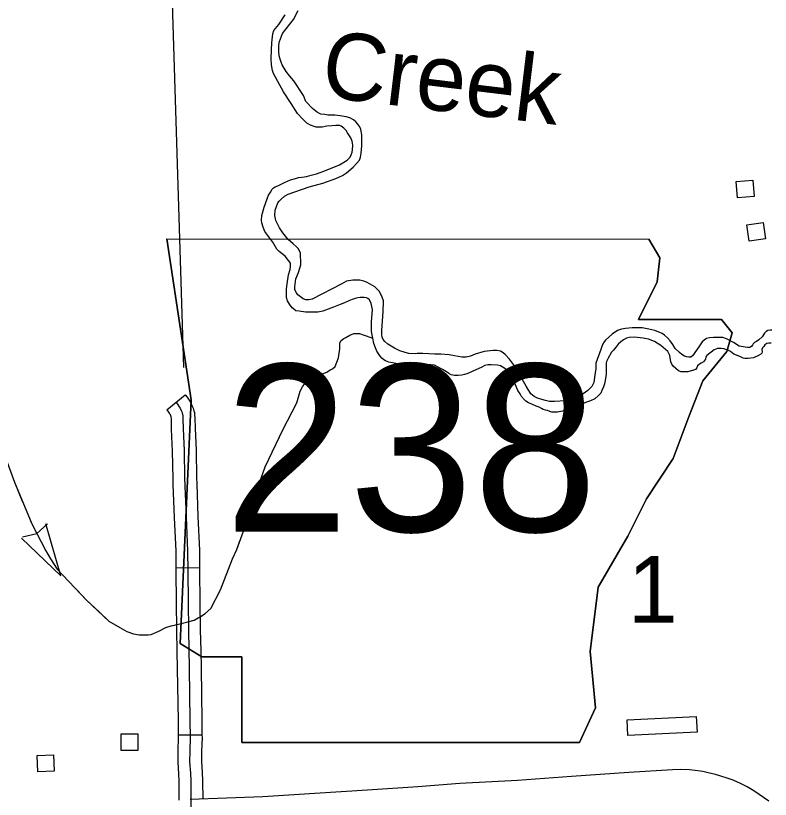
# Model space of a CAD drawing. Extents: x 1084508 to 1142749, y 1057638 to 1093403.
# Drawn here: x 1114434 to 1115930, y 1065908 to 1067462 of the extents above; entities that cross this region are included whole.
import ezdxf

# ---------------------------------------------------------------- set-up
doc = ezdxf.new("R2010")
doc.units = 0
for name, color, linetype in [('Level 10', 7, 'Continuous'), ('Level 21', 7, 'Continuous'), ('Level 35', 7, 'Continuous'), ('Level 43', 7, 'Continuous'), ('Level 45', 7, 'Continuous'), ('Level 5', 7, 'Continuous'), ('Level 56', 7, 'Continuous')]:
    doc.layers.add(name, color=color, linetype=linetype)

msp = doc.modelspace()

# ---------------------------------------------------------------- linework, layer by layer
at = {"layer": 'Level 10'}
msp.add_lwpolyline([(1115926.9, 1065904.3), (1115897, 1065924.9), (1115883.8, 1065932.9), (1115870.8, 1065939.4), (1115856, 1065945.8), (1115844, 1065950.2), (1115831.5, 1065954), (1115820.8, 1065957.4), (1115806.6, 1065960.8), (1115796.3, 1065963.1), (1115781.1, 1065965.4), (1115769.4, 1065966.4), (1115751.4, 1065967.2), (1115736.2, 1065966.8), (1115649.3, 1065960.9), (1115536, 1065953.1), (1115428.4, 1065945.5), (1115314.3, 1065939.3), (1115230.8, 1065932.9), (1115131.4, 1065926.5), (1115026.8, 1065919.3), (1114923.7, 1065912.7), (1114779.8, 1065907.6)], dxfattribs=at)
at = {"layer": 'Level 21'}
for p, q in [((1114733.7, 1067019), (1114781.5, 1066700.3)), ((1114781.5, 1066700.3), (1114733.7, 1067019)), ((1115710.8, 1066981.8), (1115688.8, 1067018.5)), ((1115688.8, 1067018.5), (1115710.8, 1066981.8)), ((1115705.5, 1066934), (1115710.8, 1066981.8)), ((1115710.8, 1066981.8), (1115705.5, 1066934)), ((1115668.3, 1066859.6), (1115705.5, 1066934)), ((1115705.5, 1066934), (1115668.3, 1066859.6)), ((1115833, 1066859.6), (1115668.3, 1066859.6)), ((1115668.3, 1066859.6), (1115833, 1066859.6)), ((1115854.2, 1066833.1), (1115833, 1066859.6)), ((1115833, 1066859.6), (1115854.2, 1066833.1)), ((1115843.6, 1066795.9), (1115854.2, 1066833.1)), ((1115854.2, 1066833.1), (1115843.6, 1066795.9)), ((1115795.8, 1066737.5), (1115843.6, 1066795.9)), ((1115843.6, 1066795.9), (1115795.8, 1066737.5)), ((1115769.2, 1066668.5), (1115795.8, 1066737.5)), ((1115795.8, 1066737.5), (1115769.2, 1066668.5)), ((1114781.5, 1066700.3), (1114760.3, 1066217.1)), ((1114760.3, 1066217.1), (1114781.5, 1066700.3)), ((1115737.4, 1066583.5), (1115769.2, 1066668.5)), ((1115769.2, 1066668.5), (1115737.4, 1066583.5)), ((1115684.3, 1066503.9), (1115737.4, 1066583.5)), ((1115737.4, 1066583.5), (1115684.3, 1066503.9)), ((1115647.1, 1066429.5), (1115684.3, 1066503.9)), ((1115684.3, 1066503.9), (1115647.1, 1066429.5)), ((1115588.7, 1066328.6), (1115647.1, 1066429.5)), ((1115647.1, 1066429.5), (1115588.7, 1066328.6)), ((1115572.7, 1066201.2), (1115588.7, 1066328.6)), ((1115588.7, 1066328.6), (1115572.7, 1066201.2)), ((1114760.3, 1066217.1), (1114802.8, 1066190.6)), ((1114802.8, 1066190.6), (1114760.3, 1066217.1)), ((1115583.4, 1066089.7), (1115572.7, 1066201.2)), ((1115572.7, 1066201.2), (1115583.4, 1066089.7)), ((1114802.8, 1066190.6), (1114882.4, 1066190.6)), ((1114882.4, 1066190.6), (1114802.8, 1066190.6)), ((1114882.4, 1066190.6), (1114882.4, 1066020.6)), ((1114882.4, 1066020.6), (1114882.4, 1066190.6)), ((1115551.5, 1066020.6), (1115583.4, 1066089.7)), ((1115583.4, 1066089.7), (1115551.5, 1066020.6)), ((1114882.4, 1066020.6), (1115551.5, 1066020.6)), ((1115551.5, 1066020.6), (1114882.4, 1066020.6))]:
    msp.add_line(p, q, dxfattribs=at)
msp.add_lwpolyline([(1114733.7, 1067019), (1115688.8, 1067018.5)], dxfattribs=at)
msp.add_lwpolyline([(1114733.7, 1067019), (1115688.8, 1067018.5)], dxfattribs=at)
at = {"layer": 'Level 35'}
for points in [[(1114962, 1067363.9), (1114959.9, 1067369.5), (1114957.9, 1067375.6), (1114956.3, 1067382.1), (1114955.5, 1067390.6), (1114955.5, 1067403.2), (1114957.1, 1067410.5), (1114962.8, 1067426.2), (1114984.6, 1067453.8), (1114993.9, 1067472)], [(1115096.8, 1067181.3), (1115099, 1067185.5), (1115100.7, 1067191), (1115101.8, 1067196), (1115102.1, 1067204.9), (1115100.7, 1067212.9), (1115098.2, 1067219.8), (1115094.6, 1067225.1), (1115091.6, 1067229.2), (1115089.1, 1067234.2), (1115084.6, 1067238.7), (1115078.8, 1067242.5), (1115076.6, 1067243.7), (1115074.1, 1067244.2), (1115068.6, 1067244.2), (1115060.3, 1067243.1), (1115050.6, 1067242.3), (1115041.7, 1067240.9), (1115035.6, 1067240.9), (1115029.5, 1067240.9), (1115025.6, 1067241.7), (1115018.2, 1067244.5), (1115011.3, 1067248.4), (1115003.2, 1067256.7), (1114992.7, 1067267.8), (1114980.2, 1067287.7), (1114964.7, 1067311), (1114953.4, 1067330.9), (1114948.7, 1067339.8), (1114945.1, 1067346.7), (1114943.1, 1067352.8), (1114941.2, 1067364.2), (1114940.6, 1067375.8), (1114940.9, 1067394.1), (1114941.7, 1067407.7), (1114944, 1067425.9), (1114945.9, 1067432), (1114955.3, 1067444.2), (1114968.3, 1067463.1)], [(1114999.2, 1066973.1), (1114998.4, 1066987.2), (1114998.4, 1066991.7), (1114993.9, 1066999.8), (1114991.5, 1067003), (1114984.2, 1067009.1), (1114974.1, 1067018), (1114963.6, 1067031.4), (1114957.1, 1067041.1), (1114949.8, 1067055.3), (1114947.4, 1067065.4), (1114948.6, 1067075.9), (1114953.5, 1067090.9), (1114956.3, 1067094.1), (1114959.9, 1067098.2), (1114966.8, 1067103.5), (1114974.1, 1067107.9), (1115015.4, 1067122.5), (1115042.9, 1067129.8), (1115068.8, 1067138.7), (1115075.7, 1067141.9), (1115081.8, 1067144.8), (1115089.5, 1067150.4), (1115102.8, 1067161), (1115110.1, 1067169.1), (1115115.4, 1067175.1), (1115117.4, 1067181.2), (1115119, 1067189.3), (1115119.8, 1067203.5), (1115120.2, 1067225.4), (1115118.2, 1067235.9), (1115115.8, 1067241.6), (1115112.1, 1067246.4), (1115108.5, 1067251.3), (1115103.6, 1067254.9), (1115096.4, 1067259), (1115088.7, 1067261), (1115077.3, 1067263), (1115066.4, 1067264.2), (1115053, 1067264.2), (1115046.6, 1067265.5), (1115038.9, 1067266.7), (1115032.4, 1067269.9), (1115022.3, 1067277.6), (1115008.9, 1067291.8), (1115004.5, 1067303.1), (1114985.4, 1067332.3), (1114977.3, 1067341.6), (1114970.1, 1067350.9), (1114962, 1067363.9)], [(1115077.2, 1066888.8), (1115063.6, 1066883.5), (1115042.8, 1066875.5), (1115033.1, 1066873.8), (1115023.2, 1066873.8), (1115008.5, 1066874.1), (1114996, 1066876), (1114989.1, 1066876.6), (1114984.4, 1066880.2), (1114981.9, 1066882.4), (1114976.9, 1066889.9), (1114972.5, 1066896.3), (1114970.5, 1066903.2), (1114970.5, 1066908.2), (1114970.8, 1066920.4), (1114971.9, 1066930), (1114974.4, 1066947.8), (1114977.7, 1066958.6), (1114978.9, 1066964.1), (1114978.9, 1066970.8), (1114977.2, 1066973.3), (1114975, 1066976.3), (1114967.8, 1066984.9), (1114956.1, 1066993.8), (1114951.7, 1066998.5), (1114944, 1067012.9), (1114927.9, 1067033.9), (1114924.3, 1067042.2), (1114921.8, 1067050.8), (1114921.3, 1067056.4), (1114922.1, 1067065.5), (1114926.2, 1067081.9), (1114932.3, 1067098.8), (1114935.1, 1067105.7), (1114939.5, 1067112.3), (1114942, 1067116.8), (1114945.3, 1067120.1), (1114948.4, 1067122.3), (1114953.4, 1067124.5), (1114958.6, 1067127), (1114966.7, 1067130.6), (1114978.6, 1067136.4), (1114988.3, 1067138.9), (1114994.6, 1067140.6), (1115001.3, 1067141.7), (1115010.4, 1067143.1), (1115019.6, 1067145.6), (1115030.1, 1067148.1), (1115044.8, 1067153.3), (1115075.8, 1067166.1), (1115091, 1067175.5), (1115096.8, 1067181.3)], [(1115395.1, 1066796.5), (1115387.4, 1066798.1), (1115380.5, 1066798.1), (1115362.7, 1066795.7), (1115344.5, 1066790.4), (1115335.6, 1066786.8), (1115327.1, 1066784.7), (1115323.5, 1066784.7), (1115318.6, 1066784.7), (1115304, 1066787.2), (1115293.5, 1066789.2), (1115276.9, 1066790.8), (1115264.8, 1066790.8), (1115241.3, 1066792), (1115229.5, 1066791.6), (1115226.3, 1066791.2), (1115213.3, 1066792), (1115205.7, 1066794), (1115195.5, 1066797.3), (1115184.6, 1066802.6), (1115171.6, 1066810.7), (1115166, 1066815.5), (1115162.7, 1066819.6), (1115160.3, 1066824), (1115159.9, 1066829.7), (1115159.9, 1066838.2), (1115162.3, 1066874.6), (1115163.1, 1066896.1), (1115160.3, 1066903.8), (1115155.1, 1066915.1), (1115146.1, 1066924.1), (1115136.4, 1066929.3), (1115129.5, 1066933), (1115124.3, 1066935), (1115115.8, 1066937), (1115109.7, 1066937), (1115102, 1066937), (1115089.9, 1066935), (1115080.6, 1066929.7), (1115021.5, 1066899.3), (1115015, 1066898.1), (1115008.9, 1066898.5), (1115003.7, 1066900.6), (1114998.4, 1066904.2), (1114993.5, 1066908.3), (1114990.7, 1066911.9), (1114987.5, 1066918), (1114987.1, 1066924.1), (1114989.5, 1066939.8), (1114994.7, 1066952.8), (1114999.2, 1066967.8), (1114999.2, 1066973.1)], [(1115394.8, 1066767.4), (1115388.7, 1066768.8), (1115376.5, 1066769.6), (1115370.1, 1066769.1), (1115364, 1066768), (1115356.3, 1066764.4), (1115340.2, 1066757.2), (1115330, 1066752.2), (1115323.6, 1066750), (1115318.3, 1066748.9), (1115311.1, 1066748.3), (1115303.9, 1066748.6), (1115297, 1066749.7), (1115292.6, 1066752.5), (1115287.6, 1066755.5), (1115279.9, 1066760.5), (1115271.3, 1066764.9), (1115263.8, 1066768.5), (1115257.1, 1066769.1), (1115241.6, 1066769.1), (1115224.5, 1066769.1), (1115212, 1066769.6), (1115199.8, 1066769.6), (1115181, 1066773.2), (1115173.8, 1066774.6), (1115166.9, 1066777.4), (1115163.8, 1066779.6), (1115159.7, 1066782.7), (1115156.6, 1066786.8), (1115150, 1066796.2), (1115146.9, 1066803.2), (1115144.2, 1066811.5), (1115141.7, 1066822), (1115139.2, 1066835.6), (1115139.2, 1066854.7), (1115141.1, 1066879.1), (1115140, 1066884.9), (1115138.6, 1066890.7), (1115135, 1066898.5), (1115132, 1066900.7), (1115129.5, 1066902.3), (1115124.8, 1066903.2), (1115121.5, 1066903.2), (1115117, 1066902.9), (1115112, 1066902.3), (1115106.8, 1066901), (1115101.2, 1066898.7), (1115094, 1066896), (1115086, 1066892.4), (1115077.2, 1066888.8)], [(1115794.7, 1066814.7), (1115787.8, 1066805), (1115775.2, 1066787.2), (1115772, 1066784.7), (1115768.3, 1066784.3), (1115763.9, 1066785.1), (1115759.4, 1066786.4), (1115754.6, 1066789.6), (1115749.7, 1066794), (1115741.2, 1066802.1), (1115736.8, 1066809.8), (1115731.1, 1066817.1), (1115725.8, 1066823.2), (1115720.2, 1066828.5), (1115715.3, 1066831.3), (1115700.7, 1066837.4), (1115689, 1066840.2), (1115675.6, 1066842.6), (1115665.1, 1066842.6), (1115655.8, 1066842.6), (1115642.4, 1066841.4), (1115634.8, 1066840.2), (1115627.1, 1066837.4), (1115616.5, 1066830.5), (1115603.2, 1066818.3), (1115600.7, 1066814.7), (1115597.1, 1066809.8), (1115593.9, 1066799.7), (1115583.7, 1066773), (1115583.7, 1066760.8), (1115582.9, 1066754), (1115580.1, 1066734.5), (1115575.7, 1066726.8), (1115568, 1066718.7), (1115554.2, 1066708.6), (1115535.2, 1066699.7), (1115523.8, 1066698.1), (1115502, 1066696.8), (1115492.3, 1066696.8), (1115484.2, 1066698.5), (1115476.9, 1066700.5), (1115468.4, 1066703.3), (1115461.9, 1066706.6), (1115455.4, 1066712.2), (1115445.7, 1066727.2), (1115422.6, 1066767.7), (1115412.5, 1066780.7), (1115404.4, 1066789.6), (1115400, 1066793.2), (1115395.1, 1066796.5)], [(1115933.1, 1066838.2), (1115929.5, 1066838.2), (1115924.6, 1066837.4), (1115921.8, 1066835.8), (1115918.5, 1066832.1), (1115913.7, 1066824.8), (1115906.8, 1066818.8), (1115902.3, 1066815.9), (1115898.7, 1066813.9), (1115895.9, 1066811.1), (1115894.6, 1066808.6), (1115893, 1066806.2), (1115890.6, 1066804.2), (1115888.6, 1066803.8), (1115884.5, 1066803.8), (1115879.7, 1066804.2), (1115868.3, 1066806.2), (1115857, 1066813.5), (1115843.2, 1066821.2), (1115835.5, 1066823.6), (1115829.9, 1066823.6), (1115825.4, 1066823.6), (1115817.3, 1066823.6), (1115809.2, 1066823.2), (1115803.6, 1066821.6), (1115798.7, 1066818.3), (1115794.7, 1066814.7)], [(1115649.8, 1066823.4), (1115644.5, 1066822), (1115639, 1066819.2), (1115633.7, 1066815.1), (1115628.5, 1066810.4), (1115624, 1066804.8), (1115618.8, 1066798.2), (1115614.9, 1066794.3), (1115612.1, 1066790.1), (1115610.8, 1066787.4), (1115608.3, 1066782.7), (1115604.9, 1066776.3), (1115604.1, 1066772.7), (1115604.4, 1066768.8), (1115604.4, 1066763.6), (1115604.4, 1066751.1), (1115602.4, 1066738.1), (1115601.3, 1066731.7), (1115599.1, 1066725.9), (1115596.1, 1066718.7), (1115593.6, 1066713.1), (1115589.2, 1066708.4), (1115582.2, 1066702.3), (1115573.1, 1066698.2), (1115563.7, 1066694.6), (1115548.2, 1066687.4), (1115532.1, 1066681.3), (1115517.7, 1066677.9), (1115507.7, 1066675.5), (1115502.2, 1066675.5), (1115496.9, 1066675.5), (1115492.8, 1066676.6), (1115488.4, 1066678.8), (1115483.9, 1066679.6), (1115479.2, 1066680.7), (1115475.9, 1066682.9), (1115471.7, 1066685.4), (1115465.4, 1066687.4), (1115456.8, 1066691.2), (1115450.4, 1066694), (1115445.4, 1066697.1), (1115442.7, 1066699.8), (1115436.9, 1066706.8), (1115433.8, 1066711.7), (1115429.1, 1066718.7), (1115424.7, 1066730), (1115418.9, 1066742.2), (1115414.2, 1066750.3), (1115410.8, 1066754.1), (1115406.7, 1066759.4), (1115401.4, 1066763.6), (1115394.8, 1066767.4)], [(1115919.2, 1066809), (1115916.7, 1066805.9), (1115914.5, 1066803.2), (1115913.1, 1066799.8), (1115913.4, 1066794.9), (1115913.1, 1066792.4), (1115910.9, 1066790.4), (1115906.5, 1066787.7), (1115896.2, 1066783.5), (1115885.7, 1066781.8), (1115879.4, 1066781.8), (1115876, 1066782.9), (1115869.4, 1066785.7), (1115857.2, 1066790.4), (1115851.1, 1066795.7), (1115844.7, 1066799), (1115841.7, 1066800.1), (1115837.5, 1066801.2), (1115832.3, 1066802.1), (1115829.2, 1066801.8), (1115825.1, 1066801.5), (1115822, 1066800.7), (1115818.4, 1066799.3), (1115804, 1066787.9), (1115802.1, 1066785.2), (1115801, 1066780.7), (1115799.3, 1066777.7), (1115797.1, 1066775.5), (1115792.7, 1066773), (1115789.4, 1066771), (1115785.5, 1066767.4), (1115784.4, 1066763.6), (1115781.6, 1066759.9), (1115777.7, 1066758.6), (1115766.4, 1066755.5), (1115759.5, 1066755.8), (1115753.1, 1066755.8), (1115747.8, 1066757.7), (1115742.8, 1066762.2), (1115737.3, 1066766.6), (1115734.3, 1066770.5), (1115732.6, 1066775.5), (1115730.9, 1066787.9), (1115726.8, 1066795.7), (1115712.7, 1066807.9), (1115699.9, 1066815.6), (1115688, 1066820.1), (1115677.5, 1066822.6), (1115659.8, 1066824.2), (1115649.8, 1066823.4)], [(1115931.4, 1066812.6), (1115927, 1066812.6), (1115922.8, 1066811.5), (1115919.2, 1066809)]]:
    msp.add_lwpolyline(points, dxfattribs=at)
at = {"layer": 'Level 43'}
for p, q in [((1114497.1, 1066454.3), (1114475.9, 1066435)), ((1114523.5, 1066350.9), (1114493.5, 1066454.4)), ((1114447.6, 1066428.7), (1114475.6, 1066434.8)), ((1114523.5, 1066350.9), (1114445.8, 1066425.6))]:
    msp.add_line(p, q, dxfattribs=at)
for points in [[(1114431.5, 1066536.7), (1114466, 1066453.9), (1114493.5, 1066400.6), (1114503.2, 1066384.5), (1114516.2, 1066364.4), (1114574.5, 1066303.1), (1114618.8, 1066261.5), (1114640.2, 1066248.4), (1114654.6, 1066240.7), (1114667.3, 1066236.4), (1114678.4, 1066234), (1114688.4, 1066234), (1114696.8, 1066234), (1114702.5, 1066234.7), (1114717.9, 1066241.7), (1114731.3, 1066248.8), (1114742, 1066252.1), (1114759.1, 1066255.8), (1114775.5, 1066260.2), (1114787.6, 1066263.2), (1114800, 1066270.2), (1114809.7, 1066276.3), (1114820.8, 1066286.3), (1114839.9, 1066323.5), (1114863.7, 1066384.9), (1114872, 1066403.3), (1114888.4, 1066446.9), (1114900.8, 1066488.4), (1114928.6, 1066566.9), (1114963.2, 1066640.3), (1114991.3, 1066694.2), (1114997.7, 1066717.3), (1115002.4, 1066725.7), (1115007.4, 1066732.1), (1115012.7, 1066737.5), (1115019.1, 1066742.1), (1115050.6, 1066755.2), (1115057.3, 1066759.2), (1115061.7, 1066761.6), (1115067, 1066766.3), (1115073.7, 1066783), (1115076.7, 1066801.1), (1115076.7, 1066813.2), (1115079.1, 1066817.6), (1115084.1, 1066821.6), (1115088.1, 1066823.6), (1115096.5, 1066828), (1115104.5, 1066831.3), (1115110.2, 1066831.3), (1115115.3, 1066831.3), (1115123, 1066829), (1115141.7, 1066822)], [(1115036.3, 1066749.3), (1115050.6, 1066755.2), (1115057.3, 1066759.2), (1115061.7, 1066761.6), (1115067, 1066766.3), (1115073.7, 1066783), (1115076.7, 1066801.1), (1115076.7, 1066813.2), (1115079.1, 1066817.6), (1115084.1, 1066821.6), (1115088.1, 1066823.6), (1115096.5, 1066828), (1115104.5, 1066831.3), (1115110.2, 1066831.3), (1115111, 1066831.3)], [(1114950.8, 1066614), (1114963.2, 1066640.3), (1114991.3, 1066694.2), (1114997.7, 1066717.3), (1115002.4, 1066725.7), (1115002.9, 1066726.4)], [(1114402.6, 1066613.8), (1114431.5, 1066536.7), (1114447.6, 1066498)], [(1114892.1, 1066459.2), (1114900.8, 1066488.4), (1114928.6, 1066566.9), (1114933.2, 1066576.5)], [(1114463.6, 1066459.7), (1114466, 1066453.9), (1114493.5, 1066400.6), (1114503.2, 1066384.5), (1114516.2, 1066364.4), (1114526.7, 1066353.4)], [(1114830.6, 1066305.5), (1114839.9, 1066323.5), (1114863.7, 1066384.9), (1114872, 1066403.3), (1114878.4, 1066420.2)], [(1114555.3, 1066323.3), (1114574.5, 1066303.1), (1114599.5, 1066279.6)], [(1114599.5, 1066279.6), (1114618.8, 1066261.5), (1114640.2, 1066248.4), (1114649.5, 1066243.5)], [(1114802.8, 1066272), (1114805.6, 1066273.7)], [(1114689.3, 1066234), (1114696.8, 1066234), (1114702.5, 1066234.7), (1114717.9, 1066241.7), (1114731.3, 1066248.8), (1114742, 1066252.1), (1114748.6, 1066253.5)]]:
    msp.add_lwpolyline(points, dxfattribs=at)
at = {"layer": 'Level 45'}
for p, q in [((1114733.5, 1066680.2), (1114770.1, 1066709.8)), ((1114751.4, 1066367.1), (1114798.5, 1066367.6)), ((1114756.1, 1066035.6), (1114803.2, 1066036.2))]:
    msp.add_line(p, q, dxfattribs=at)
for points in [[(1114770.1, 1066709.8), (1114773.9, 1066705), (1114777.8, 1066699.2), (1114780.4, 1066695.1), (1114783.3, 1066688.9), (1114785.7, 1066683.5), (1114786.7, 1066680.6), (1114787.3, 1066678.4), (1114788.2, 1066674.6), (1114788.5, 1066671.2), (1114789, 1066663.7), (1114789.5, 1066643.9), (1114791.5, 1066599.7), (1114792.3, 1066545.1), (1114792.8, 1066533.8)], [(1114751.8, 1066695), (1114754.9, 1066691.2), (1114758, 1066686.4), (1114759.8, 1066683.6), (1114761.9, 1066679.1), (1114763.8, 1066675), (1114764.2, 1066673.7), (1114764.5, 1066672.6), (1114764.9, 1066670.8), (1114765.1, 1066669.4), (1114765.5, 1066662.7), (1114765.9, 1066643), (1114768, 1066599), (1114768.8, 1066544.5), (1114771.7, 1066467.7), (1114774.6, 1066400.4), (1114775, 1066360.3), (1114775.7, 1066299.2), (1114776.3, 1066243.5), (1114777.8, 1066167.9), (1114779.2, 1066064.2), (1114779.7, 1066030.6), (1114778.9, 1066003.6), (1114778.7, 1065982.6), (1114780.2, 1065959.7), (1114780.9, 1065944.4), (1114781.2, 1065890.4)], [(1114733.5, 1066680.2), (1114735.8, 1066677.3), (1114738.3, 1066673.6), (1114739.2, 1066672.1), (1114740.5, 1066669.3), (1114741.6, 1066666.8), (1114741.9, 1066661.7), (1114742.4, 1066642.2), (1114744.4, 1066598.2), (1114745.3, 1066543.9), (1114745.7, 1066532.1)], [(1114745.7, 1066532.1), (1114748.2, 1066466.7), (1114751.1, 1066399.8), (1114751.4, 1066367.1)], [(1114792.8, 1066533.8), (1114795.2, 1066468.6), (1114798.1, 1066401.1), (1114798.5, 1066367.6)], [(1114751.4, 1066367.1), (1114751.4, 1066360.1), (1114752.2, 1066298.9), (1114752.8, 1066243.1), (1114753.6, 1066201.2)], [(1114798.5, 1066367.6), (1114798.5, 1066360.6), (1114799.3, 1066299.4), (1114799.9, 1066243.8), (1114800.7, 1066202.1)], [(1114753.6, 1066201.2), (1114754.2, 1066167.5), (1114755.7, 1066063.9), (1114756.1, 1066035.6)], [(1114800.7, 1066202.1), (1114801.3, 1066168.3), (1114802.8, 1066064.5), (1114803.2, 1066036.2)], [(1114756.1, 1066035.6), (1114756.2, 1066030.8), (1114755.4, 1066004), (1114755.2, 1065981.9), (1114756.7, 1065958.3), (1114757.4, 1065943.8), (1114757.6, 1065906.3)], [(1114803.2, 1066036.2), (1114803.3, 1066030.4), (1114802.4, 1066003.1), (1114802.3, 1065983.2), (1114803.7, 1065961), (1114804.5, 1065945), (1114804.7, 1065908.5)]]:
    msp.add_lwpolyline(points, dxfattribs=at)
at = {"layer": 'Level 5'}
msp.add_lwpolyline([(1114740.4, 1067614.9), (1114766.8, 1066764.2)], dxfattribs=at)
at = {"layer": 'Level 56'}
for points in [[(1115864.9, 1067100.5), (1115862.4, 1067133.1), (1115895, 1067135.6), (1115897.5, 1067103)], [(1115887.9, 1067014.8), (1115883.3, 1067047.2), (1115915.8, 1067051.8), (1115920.4, 1067019.4)], [(1115647.3, 1066034.6), (1115645.8, 1066065.9), (1115783, 1066072.5), (1115784.5, 1066041.2)], [(1114643.1, 1066005.1), (1114643.1, 1066037.7), (1114675.9, 1066037.7), (1114675.9, 1066005.1)], [(1114477.6, 1065962.3), (1114476.3, 1065994.9), (1114509, 1065996.3), (1114510.3, 1065963.6)]]:
    msp.add_lwpolyline(points, close=True, dxfattribs=at)

# ---------------------------------------------------------------- texts
at = {"layer": 'Level 21'}
msp.add_text('238', height=331.46, dxfattribs=at).set_placement((1114847.8, 1066439))
at = {"layer": 'Level 35'}
msp.add_text('Creek', height=132.58, rotation=353.1128, dxfattribs=at).set_placement((1115036.1, 1067301.8))
at = {"layer": 'Level 5'}
msp.add_text('1', height=132.6, dxfattribs=at).set_placement((1115647.3, 1066258))

doc.saveas('drawing.dxf')
